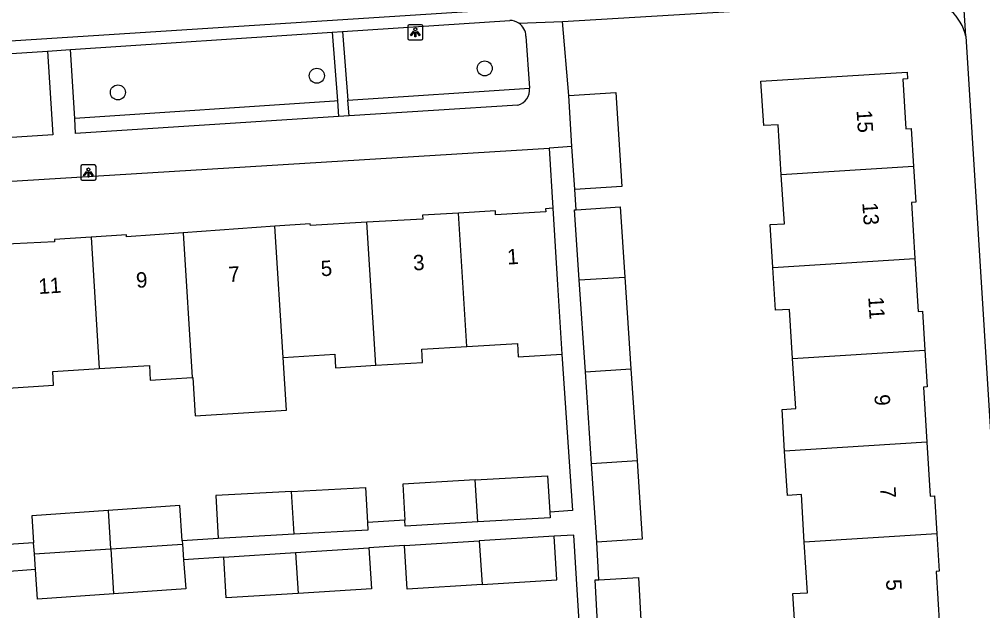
# Model space of a CAD drawing. Extents: x 159689 to 160786, y 387323 to 388339.
# Drawn here: x 160615.7 to 160678.4, y 387809.3 to 387847.8 of the extents above; entities that cross this region are included whole.
import ezdxf

# ---------------------------------------------------------------- set-up
doc = ezdxf.new("R2010")
doc.units = 0
for name, color, linetype in [('IMGEO_Boom', 7, 'Continuous'), ('IMGEO_Groenvoorziening', 7, 'Continuous'), ('IMGEO_Lichtpunt', 7, 'Continuous'), ('IMGEO_Pand', 7, 'Continuous'), ('IMGEO_Pand_nummerreeks', 7, 'Continuous'), ('IMGEO_Voetpad_open', 7, 'Continuous')]:
    doc.layers.add(name, color=color, linetype=linetype)

msp = doc.modelspace()

# ---------------------------------------------------------------- linework, layer by layer
at = {"layer": 'IMGEO_Boom'}
for centre in [(160646.032, 387844.643), (160635.105, 387844.163), (160622.157, 387843.078)]:
    msp.add_circle(centre, 0.489, dxfattribs=at)
at = {"layer": 'IMGEO_Groenvoorziening'}
for points in [[(160637.123, 387842.567), (160648.944, 387843.36)], [(160636.442, 387842.521), (160636.257, 387842.508), (160619.35, 387841.368)]]:
    msp.add_lwpolyline(points, dxfattribs=at)
at = {"layer": 'IMGEO_Lichtpunt'}
for p, q in [((160641.019, 387847.394), (160641.019, 387846.587)), ((160641.019, 387847.394), (160641.019, 387846.587)), ((160641.921, 387847.489), (160641.113, 387847.489)), ((160641.921, 387847.489), (160641.113, 387847.489)), ((160642.015, 387846.587), (160642.015, 387847.394)), ((160642.015, 387846.587), (160642.015, 387847.394)), ((160641.113, 387846.493), (160641.921, 387846.493)), ((160641.113, 387846.493), (160641.921, 387846.493)), ((160619.74, 387838.258), (160619.74, 387837.451)), ((160619.74, 387838.258), (160619.74, 387837.451)), ((160620.642, 387838.353), (160619.834, 387838.353)), ((160620.642, 387838.353), (160619.834, 387838.353)), ((160620.736, 387837.451), (160620.736, 387838.258)), ((160620.736, 387837.451), (160620.736, 387838.258)), ((160619.834, 387837.357), (160620.642, 387837.357)), ((160619.834, 387837.357), (160620.642, 387837.357))]:
    msp.add_line(p, q, dxfattribs=at)
for points in [[(160641.393, 387847.058), (160641.432, 387847.03), (160641.244, 387846.768), (160641.206, 387846.795), (160641.393, 387847.058)], [(160641.495, 387847.01), (160641.542, 387847.01), (160641.542, 387846.688), (160641.495, 387846.688), (160641.495, 387847.01)], [(160641.605, 387847.03), (160641.643, 387847.057), (160641.83, 387846.795), (160641.791, 387846.767), (160641.605, 387847.03)], [(160620.114, 387837.922), (160620.153, 387837.894), (160619.965, 387837.632), (160619.927, 387837.659), (160620.114, 387837.922)], [(160620.216, 387837.874), (160620.263, 387837.874), (160620.263, 387837.552), (160620.216, 387837.552), (160620.216, 387837.874)], [(160620.326, 387837.894), (160620.364, 387837.921), (160620.551, 387837.659), (160620.512, 387837.631), (160620.326, 387837.894)]]:
    msp.add_lwpolyline(points, dxfattribs=at)
for centre in [(160641.518, 387847.192), (160620.239, 387838.056)]:
    msp.add_circle(centre, 0.0994, dxfattribs=at)
for centre, start, end in [((160641.113, 387847.394), 90, 180), ((160641.113, 387847.394), 90, 180), ((160641.921, 387847.394), 0, 90), ((160641.921, 387847.394), 0, 90), ((160641.113, 387846.587), 180, 270), ((160641.113, 387846.587), 180, 270), ((160641.921, 387846.587), 270, 0), ((160641.921, 387846.587), 270, 360), ((160619.834, 387838.258), 90, 180), ((160619.834, 387838.258), 90, 180), ((160620.642, 387838.258), 0, 90), ((160620.642, 387838.258), 0, 90), ((160619.834, 387837.451), 180, 270), ((160619.834, 387837.451), 180, 270), ((160620.642, 387837.451), 270, 0), ((160620.642, 387837.451), 270, 360)]:
    msp.add_arc(centre, 0.0946, start, end, dxfattribs=at)
at = {"layer": 'IMGEO_Pand'}
for points in [[(160665.335, 387837.711), (160665.131, 387840.973), (160664.191, 387840.914), (160664.01, 387843.8), (160673.526, 387844.396), (160673.554, 387843.951), (160673.248, 387843.932), (160673.451, 387840.694), (160673.785, 387840.715), (160673.938, 387838.261)], [(160651.499, 387842.879), (160654.56, 387843.074), (160654.95, 387836.946), (160651.889, 387836.751)], [(160651.711, 387839.547), (160651.499, 387842.879)], [(160651.889, 387836.751), (160651.711, 387839.547)], [(160673.938, 387838.261), (160665.335, 387837.711)], [(160673.938, 387838.261), (160674.084, 387835.932), (160673.801, 387835.914), (160674.03, 387832.258)], [(160664.793, 387831.666), (160664.617, 387834.468), (160665.535, 387834.526), (160665.335, 387837.711)], [(160650.47, 387835.532), (160649.994, 387835.502), (160650.006, 387835.304), (160646.732, 387835.102), (160646.729, 387835.372), (160644.335, 387835.22)], [(160650.47, 387835.532), (160650.778, 387830.542), (160651.057, 387826.02)], [(160652.19, 387830.858), (160651.884, 387835.429), (160651.977, 387835.435)], [(160651.977, 387835.435), (160654.84, 387835.627), (160655.147, 387831.048)], [(160644.335, 387835.22), (160641.987, 387835.07), (160642.003, 387834.81), (160638.368, 387834.614)], [(160644.873, 387826.527), (160644.335, 387835.22)], [(160632.381, 387834.359), (160626.404, 387833.93)], [(160638.368, 387834.614), (160634.685, 387834.416), (160634.678, 387834.524), (160632.381, 387834.359)], [(160632.911, 387825.808), (160632.381, 387834.359)], [(160638.946, 387825.301), (160638.368, 387834.614)], [(160620.418, 387833.652), (160618.027, 387833.505), (160618.037, 387833.346), (160614.444, 387833.16)], [(160626.404, 387833.93), (160622.72, 387833.665), (160622.712, 387833.794), (160620.418, 387833.652)], [(160620.418, 387833.652), (160620.948, 387825.095)], [(160626.404, 387833.93), (160626.988, 387824.5)], [(160664.793, 387831.666), (160674.03, 387832.258)], [(160674.03, 387832.258), (160674.246, 387828.803), (160674.52, 387828.82), (160674.679, 387826.29)], [(160666.072, 387825.739), (160665.871, 387828.938), (160664.967, 387828.881), (160664.793, 387831.666)], [(160652.19, 387830.858), (160655.147, 387831.048)], [(160655.147, 387831.048), (160655.548, 387825.065)], [(160652.591, 387824.876), (160652.19, 387830.858)], [(160638.946, 387825.301), (160641.994, 387825.489), (160641.941, 387826.346), (160644.873, 387826.527)], [(160644.873, 387826.527), (160648.156, 387826.729), (160648.211, 387825.844), (160651.057, 387826.02)], [(160632.911, 387825.808), (160636.273, 387826.016), (160636.327, 387825.14), (160638.946, 387825.301)], [(160666.072, 387825.739), (160674.679, 387826.29)], [(160674.679, 387826.29), (160674.829, 387823.899), (160674.586, 387823.884), (160674.811, 387820.29)], [(160620.948, 387825.095), (160624.208, 387825.296), (160624.268, 387824.333), (160626.988, 387824.5)], [(160626.988, 387824.5), (160627.033, 387824.503), (160627.188, 387822.007), (160633.124, 387822.375), (160632.911, 387825.808)], [(160665.555, 387819.697), (160665.384, 387822.426), (160666.276, 387822.482), (160666.072, 387825.739)], [(160615.024, 387823.817), (160617.969, 387823.999), (160617.913, 387824.907), (160620.948, 387825.095)], [(160652.591, 387824.876), (160655.548, 387825.065)], [(160652.992, 387818.892), (160652.591, 387824.876)], [(160655.548, 387825.065), (160655.949, 387819.082)], [(160674.811, 387820.29), (160665.555, 387819.697)], [(160674.811, 387820.29), (160675.031, 387816.771), (160675.305, 387816.788), (160675.46, 387814.322)], [(160666.835, 387813.77), (160666.64, 387816.882), (160665.735, 387816.825), (160665.555, 387819.697)], [(160655.949, 387819.082), (160652.992, 387818.892)], [(160655.949, 387819.082), (160656.291, 387813.97), (160653.335, 387813.772)], [(160653.335, 387813.772), (160652.992, 387818.892)], [(160645.411, 387817.833), (160640.707, 387817.565), (160640.841, 387815.203)], [(160645.411, 387817.833), (160650.129, 387818.101), (160650.263, 387815.736)], [(160645.581, 387815.095), (160645.411, 387817.833)], [(160633.452, 387817.079), (160628.533, 387816.809), (160628.687, 387814.026)], [(160633.452, 387817.079), (160638.268, 387817.345), (160638.393, 387815.065)], [(160633.624, 387814.298), (160633.452, 387817.079)], [(160621.521, 387815.846), (160616.549, 387815.499), (160616.672, 387813.743)], [(160626.351, 387813.863), (160626.19, 387816.172), (160621.521, 387815.846)], [(160621.521, 387815.846), (160621.676, 387813.341)], [(160645.581, 387815.095), (160640.862, 387814.826), (160640.841, 387815.203)], [(160650.263, 387815.736), (160650.284, 387815.362), (160645.581, 387815.095)], [(160638.393, 387815.065), (160638.421, 387814.562), (160633.624, 387814.298)], [(160633.624, 387814.298), (160628.687, 387814.026)], [(160650.558, 387814.162), (160645.675, 387813.865)], [(160645.859, 387811.021), (160650.731, 387811.317), (160650.558, 387814.162)], [(160675.46, 387814.322), (160666.835, 387813.77)], [(160675.46, 387814.322), (160675.613, 387811.886), (160675.409, 387811.873), (160675.632, 387808.311)], [(160616.722, 387813.025), (160616.672, 387813.743)], [(160616.722, 387813.025), (160621.676, 387813.341)], [(160621.676, 387813.341), (160621.716, 387813.343)], [(160621.716, 387813.343), (160626.367, 387813.639)], [(160621.904, 387810.417), (160621.716, 387813.343)], [(160626.351, 387813.863), (160626.367, 387813.639)], [(160626.367, 387813.639), (160626.437, 387812.629)], [(160633.722, 387813.11), (160638.489, 387813.414)], [(160638.489, 387813.414), (160638.659, 387810.746), (160633.895, 387810.442)], [(160640.815, 387813.555), (160640.814, 387813.57), (160645.675, 387813.865)], [(160645.859, 387811.021), (160640.987, 387810.725), (160640.815, 387813.555)], [(160645.675, 387813.865), (160645.859, 387811.021)], [(160666.264, 387807.726), (160666.095, 387810.425), (160667.04, 387810.485), (160666.835, 387813.77)], [(160616.793, 387812.006), (160616.722, 387813.025)], [(160629.045, 387812.811), (160633.722, 387813.11)], [(160633.895, 387810.442), (160629.215, 387810.143), (160629.045, 387812.811)], [(160633.722, 387813.11), (160633.895, 387810.442)], [(160626.437, 387812.629), (160626.569, 387810.742), (160621.904, 387810.417)], [(160621.904, 387810.417), (160616.928, 387810.07), (160616.793, 387812.006)], [(160653.465, 387811.334), (160656.046, 387811.472), (160656.28, 387807.103)], [(160653.454, 387806.926), (160653.219, 387811.321), (160653.465, 387811.334)]]:
    msp.add_lwpolyline(points, dxfattribs=at)
at = {"layer": 'IMGEO_Voetpad_open'}
for points in [[(160677.336, 387846.743), (160677.001, 387852.185)], [(160651.091, 387847.699), (160673.918, 387849.058), (160674.638, 387849.101)], [(160646.255, 387848.415), (160531.326, 387841.025)], [(160636.774, 387847.041), (160647.658, 387847.761)], [(160648.255, 387847.586), (160651.091, 387847.699)], [(160651.499, 387842.879), (160651.091, 387847.699)], [(160619.073, 387845.87), (160636.099, 387846.996)], [(160636.099, 387846.996), (160636.774, 387847.041)], [(160636.099, 387846.996), (160636.442, 387842.521)], [(160636.774, 387847.041), (160637.123, 387842.567)], [(160648.717, 387846.749), (160648.944, 387843.36)], [(160677.336, 387846.743), (160680.528, 387795.487)], [(160602.799, 387844.798), (160617.568, 387845.761)], [(160617.568, 387845.761), (160617.922, 387840.318), (160603.795, 387839.409)], [(160617.568, 387845.761), (160619.073, 387845.87)], [(160619.35, 387841.368), (160619.073, 387845.87)], [(160636.442, 387842.521), (160636.52, 387841.504)], [(160637.203, 387841.548), (160637.123, 387842.567)], [(160648.184, 387842.255), (160637.203, 387841.548)], [(160637.203, 387841.548), (160636.52, 387841.504)], [(160636.52, 387841.504), (160619.409, 387840.403), (160619.35, 387841.368)], [(160590.123, 387835.743), (160650.228, 387839.455)], [(160651.711, 387839.547), (160650.228, 387839.455)], [(160650.228, 387839.455), (160650.47, 387835.532)], [(160651.977, 387835.435), (160651.889, 387836.751)], [(160651.057, 387826.02), (160651.739, 387815.835), (160650.263, 387815.736)], [(160640.841, 387815.203), (160638.393, 387815.065)], [(160628.687, 387814.026), (160626.351, 387813.863)], [(160652.466, 387804.048), (160652.016, 387811.395), (160651.843, 387814.24), (160650.558, 387814.162)], [(160616.672, 387813.743), (160614.36, 387813.582)], [(160640.815, 387813.555), (160638.489, 387813.414)], [(160653.465, 387811.334), (160653.335, 387813.772)], [(160629.045, 387812.811), (160626.437, 387812.629)], [(160616.793, 387812.006), (160614.511, 387811.835)]]:
    msp.add_lwpolyline(points, dxfattribs=at)
for centre, radius, start, end in [((160674.43, 387846.14), 2.968, 11.71934, 85.97499), ((160647.676, 387846.718), 1.043, 56.31234, 91.01252), ((160647.678, 387846.721), 1.039, 1.51784, 56.27704), ((160647.947, 387843.232), 1.005, 283.64478, 7.31617)]:
    msp.add_arc(centre, radius, start, end, dxfattribs=at)

# ---------------------------------------------------------------- texts
at = {"layer": 'IMGEO_Pand_nummerreeks'}
for s, rotation, p in [('15', 273.57846, (160670.234, 387841.904)), ('13', 273.57846, (160670.61, 387835.881)), ('1', 3.59839, (160647.522, 387831.86)), ('5', 3.59839, (160635.389, 387831.097)), ('3', 3.59839, (160641.399, 387831.475)), ('7', 3.59817, (160629.379, 387830.719)), ('11', 3.59839, (160617.013, 387829.941)), ('9', 3.59839, (160623.369, 387830.341)), ('11', 273.57846, (160670.995, 387829.745)), ('9', 273.57846, (160671.393, 387823.378)), ('7', 273.57846, (160671.769, 387817.356)), ('5', 273.57846, (160672.146, 387811.333))]:
    msp.add_text(s, height=1, rotation=rotation, dxfattribs=at).set_placement(p)

doc.saveas('drawing.dxf')
